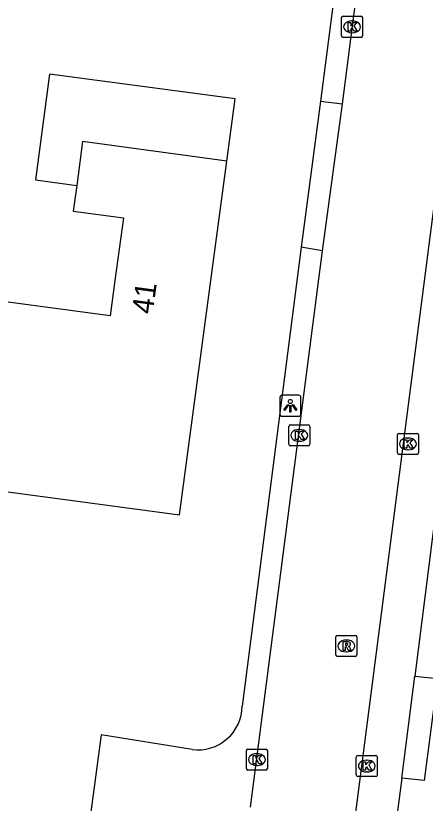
# Model space of a CAD drawing. Extents: x 162186 to 163152, y 385513 to 386513.
# Drawn here: x 162356.56 to 162376.01, y 386225.15 to 386262.59 of the extents above; entities that cross this region are included whole.
import ezdxf

# ---------------------------------------------------------------- set-up
doc = ezdxf.new("R2010")
doc.units = 0
for name, color, linetype in [('IMGEO_Kolk', 7, 'Continuous'), ('IMGEO_Lichtpunt', 7, 'Continuous'), ('IMGEO_Pand', 7, 'Continuous'), ('IMGEO_Pand_nummerreeks', 7, 'Continuous'), ('IMGEO_Rijbaan_lokaal_open', 7, 'Continuous'), ('IMGEO_Rioolput', 7, 'Continuous'), ('IMGEO_Voetpad_open', 7, 'Continuous')]:
    doc.layers.add(name, color=color, linetype=linetype)

msp = doc.modelspace()

# ---------------------------------------------------------------- linework, layer by layer
at = {"layer": 'IMGEO_Kolk'}
for p, q in [((162372.033, 386261.641), (162372.033, 386262.493)), ((162372.108, 386262.567), (162372.96, 386262.567)), ((162372.521, 386262.347), (162372.546, 386262.347)), ((162373.034, 386262.493), (162373.034, 386261.641)), ((162372.544, 386261.787), (162372.519, 386261.787)), ((162372.96, 386261.567), (162372.108, 386261.567)), ((162369.523, 386242.217), (162369.523, 386243.069)), ((162369.598, 386243.143), (162370.45, 386243.143)), ((162370.011, 386242.923), (162370.036, 386242.923)), ((162370.524, 386243.069), (162370.524, 386242.217)), ((162374.689, 386241.811), (162374.689, 386242.663)), ((162374.764, 386242.737), (162375.616, 386242.737)), ((162375.177, 386242.517), (162375.202, 386242.517)), ((162375.69, 386242.663), (162375.69, 386241.811)), ((162370.45, 386242.143), (162369.598, 386242.143)), ((162370.034, 386242.363), (162370.009, 386242.363)), ((162375.616, 386241.737), (162374.764, 386241.737)), ((162375.2, 386241.957), (162375.175, 386241.957)), ((162367.513, 386226.802), (162367.513, 386227.654)), ((162367.588, 386227.728), (162368.44, 386227.728)), ((162368.001, 386227.508), (162368.026, 386227.508)), ((162368.514, 386227.654), (162368.514, 386226.802)), ((162372.733, 386226.495), (162372.733, 386227.347)), ((162372.808, 386227.421), (162373.66, 386227.421)), ((162373.221, 386227.201), (162373.246, 386227.201)), ((162373.734, 386227.347), (162373.734, 386226.495)), ((162368.024, 386226.948), (162367.999, 386226.948)), ((162368.44, 386226.728), (162367.588, 386226.728)), ((162373.66, 386226.421), (162372.808, 386226.421)), ((162373.244, 386226.641), (162373.219, 386226.641))]:
    msp.add_line(p, q, dxfattribs=at)
for points in [[(162372.033, 386261.641), (162372.033, 386262.493)], [(162372.108, 386262.567), (162372.96, 386262.567)], [(162373.034, 386262.493), (162373.034, 386261.641)], [(162372.354, 386262.267), (162372.477, 386262.267), (162372.477, 386262.116), (162372.607, 386262.267), (162372.771, 386262.267), (162372.625, 386262.116), (162372.778, 386261.867), (162372.626, 386261.867), (162372.541, 386262.031), (162372.477, 386261.964), (162372.477, 386261.867), (162372.354, 386261.867), (162372.354, 386262.267)], [(162372.96, 386261.567), (162372.108, 386261.567)], [(162369.523, 386242.217), (162369.523, 386243.069)], [(162369.598, 386243.143), (162370.45, 386243.143)], [(162370.524, 386243.069), (162370.524, 386242.217)], [(162369.844, 386242.843), (162369.967, 386242.843), (162369.967, 386242.692), (162370.097, 386242.843), (162370.261, 386242.843), (162370.115, 386242.692), (162370.268, 386242.443), (162370.116, 386242.443), (162370.031, 386242.607), (162369.967, 386242.54), (162369.967, 386242.443), (162369.844, 386242.443), (162369.844, 386242.843)], [(162374.689, 386241.811), (162374.689, 386242.663)], [(162374.764, 386242.737), (162375.616, 386242.737)], [(162375.69, 386242.663), (162375.69, 386241.811)], [(162370.45, 386242.143), (162369.598, 386242.143)], [(162375.01, 386242.437), (162375.133, 386242.437), (162375.133, 386242.286), (162375.263, 386242.437), (162375.427, 386242.437), (162375.281, 386242.286), (162375.434, 386242.037), (162375.282, 386242.037), (162375.197, 386242.201), (162375.133, 386242.134), (162375.133, 386242.037), (162375.01, 386242.037), (162375.01, 386242.437)], [(162375.616, 386241.737), (162374.764, 386241.737)], [(162367.513, 386226.802), (162367.513, 386227.654)], [(162367.588, 386227.728), (162368.44, 386227.728)], [(162368.514, 386227.654), (162368.514, 386226.802)], [(162367.834, 386227.428), (162367.957, 386227.428), (162367.957, 386227.277), (162368.087, 386227.428), (162368.251, 386227.428), (162368.105, 386227.277), (162368.258, 386227.028), (162368.106, 386227.028), (162368.021, 386227.192), (162367.957, 386227.125), (162367.957, 386227.028), (162367.834, 386227.028), (162367.834, 386227.428)], [(162372.733, 386226.495), (162372.733, 386227.347)], [(162372.808, 386227.421), (162373.66, 386227.421)], [(162373.734, 386227.347), (162373.734, 386226.495)], [(162373.054, 386227.121), (162373.177, 386227.121), (162373.177, 386226.97), (162373.307, 386227.121), (162373.471, 386227.121), (162373.325, 386226.97), (162373.478, 386226.721), (162373.326, 386226.721), (162373.241, 386226.885), (162373.177, 386226.818), (162373.177, 386226.721), (162373.054, 386226.721), (162373.054, 386227.121)], [(162368.44, 386226.728), (162367.588, 386226.728)], [(162373.66, 386226.421), (162372.808, 386226.421)]]:
    msp.add_lwpolyline(points, dxfattribs=at)
for centre, start, end in [((162372.11, 386262.491), 91.552, 178.448), ((162372.11, 386262.491), 91.552, 178.448), ((162372.958, 386262.491), 1.552, 88.448), ((162372.958, 386262.491), 1.552, 88.448), ((162372.11, 386261.643), 181.552, 268.448), ((162372.11, 386261.643), 181.552, 268.448), ((162372.958, 386261.643), 271.552, 358.448), ((162372.958, 386261.643), 271.552, 358.448), ((162369.6, 386243.067), 91.552, 178.448), ((162369.6, 386243.067), 91.552, 178.448), ((162370.448, 386243.067), 1.552, 88.448), ((162370.448, 386243.067), 1.552, 88.448), ((162374.766, 386242.661), 91.552, 178.448), ((162374.766, 386242.661), 91.552, 178.448), ((162375.614, 386242.661), 1.552, 88.448), ((162375.614, 386242.661), 1.552, 88.448), ((162369.6, 386242.219), 181.552, 268.448), ((162369.6, 386242.219), 181.552, 268.448), ((162370.448, 386242.219), 271.552, 358.448), ((162370.448, 386242.219), 271.552, 358.448), ((162374.766, 386241.813), 181.552, 268.448), ((162374.766, 386241.813), 181.552, 268.448), ((162375.614, 386241.813), 271.552, 358.448), ((162375.614, 386241.813), 271.552, 358.448), ((162367.59, 386227.652), 91.552, 178.448), ((162367.59, 386227.652), 91.552, 178.448), ((162368.438, 386227.652), 1.552, 88.448), ((162368.438, 386227.652), 1.552, 88.448), ((162372.81, 386227.345), 91.552, 178.448), ((162372.81, 386227.345), 91.552, 178.448), ((162373.658, 386227.345), 1.552, 88.448), ((162373.658, 386227.345), 1.552, 88.448), ((162367.59, 386226.804), 181.552, 268.448), ((162367.59, 386226.804), 181.552, 268.448), ((162368.438, 386226.804), 271.552, 358.448), ((162368.438, 386226.804), 271.552, 358.448), ((162372.81, 386226.497), 181.552, 268.448), ((162372.81, 386226.497), 181.552, 268.448), ((162373.658, 386226.497), 271.552, 358.448), ((162373.658, 386226.497), 271.552, 358.448)]:
    msp.add_arc(centre, 0.0765, start, end, dxfattribs=at)
for centre, major_axis, ratio, start_param, end_param in [((162372.52, 386262.067), (-0.387, 0.002), 0.722429, 4.712389, 7.853982), ((162372.545, 386262.067), (-0.39, 0.002), 0.717154, 1.570796, 4.712389), ((162370.01, 386242.643), (-0.387, 0.002), 0.722429, 4.712389, 7.853982), ((162370.035, 386242.643), (-0.39, 0.002), 0.717154, 1.570796, 4.712389), ((162375.176, 386242.237), (-0.387, 0.002), 0.722429, 4.712389, 7.853982), ((162375.201, 386242.237), (-0.39, 0.002), 0.717154, 1.570796, 4.712389), ((162368, 386227.228), (-0.387, 0.002), 0.722429, 4.712389, 7.853982), ((162368.025, 386227.228), (-0.39, 0.002), 0.717154, 1.570796, 4.712389), ((162373.22, 386226.921), (-0.387, 0.002), 0.722429, 4.712389, 7.853982), ((162373.245, 386226.921), (-0.39, 0.002), 0.717154, 1.570796, 4.712389)]:
    msp.add_ellipse(centre, major_axis=major_axis, ratio=ratio, start_param=start_param, end_param=end_param, dxfattribs=at)
at = {"layer": 'IMGEO_Lichtpunt'}
for p, q in [((162369.106, 386244.454), (162369.106, 386243.647)), ((162369.106, 386244.454), (162369.106, 386243.647)), ((162370.008, 386244.549), (162369.2, 386244.549)), ((162370.008, 386244.549), (162369.2, 386244.549)), ((162370.102, 386243.647), (162370.102, 386244.454)), ((162370.102, 386243.647), (162370.102, 386244.454)), ((162369.2, 386243.553), (162370.008, 386243.553)), ((162369.2, 386243.553), (162370.008, 386243.553))]:
    msp.add_line(p, q, dxfattribs=at)
for points in [[(162369.48, 386244.118), (162369.519, 386244.09), (162369.331, 386243.828), (162369.293, 386243.855), (162369.48, 386244.118)], [(162369.582, 386244.07), (162369.629, 386244.07), (162369.629, 386243.748), (162369.582, 386243.748), (162369.582, 386244.07)], [(162369.692, 386244.09), (162369.73, 386244.117), (162369.917, 386243.855), (162369.878, 386243.827), (162369.692, 386244.09)]]:
    msp.add_lwpolyline(points, dxfattribs=at)
msp.add_circle((162369.605, 386244.252), 0.0994, dxfattribs=at)
for centre, start, end in [((162369.2, 386244.454), 90, 180), ((162369.2, 386244.454), 90, 180), ((162370.008, 386244.454), 0, 90), ((162370.008, 386244.454), 0, 90), ((162369.2, 386243.647), 180, 270), ((162369.2, 386243.647), 180, 270), ((162370.008, 386243.647), 270, 0), ((162370.008, 386243.647), 270, 360)]:
    msp.add_arc(centre, 0.0946, start, end, dxfattribs=at)
at = {"layer": 'IMGEO_Pand'}
for points in [[(162366.581, 386255.685), (162366.976, 386258.638), (162358.163, 386259.818), (162357.49, 386254.79), (162359.455, 386254.527)], [(162366.581, 386255.685), (162359.736, 386256.608), (162359.455, 386254.527)], [(162359.455, 386254.527), (162359.292, 386253.306), (162361.671, 386252.988), (162361.272, 386250), (162361.049, 386248.327), (162353.693, 386249.312), (162352.506, 386240.451), (162364.33, 386238.868), (162365.82, 386250), (162366.581, 386255.685)]]:
    msp.add_lwpolyline(points, dxfattribs=at)
at = {"layer": 'IMGEO_Rijbaan_lokaal_open'}
for points in [[(162375.38, 386284.163), (162372.063, 386258.412)], [(162372.063, 386258.412), (162371.12, 386251.415)], [(162370.766, 386209.623), (162376.791, 386256.355)], [(162371.12, 386251.415), (162367.693, 386224.969)]]:
    msp.add_lwpolyline(points, dxfattribs=at)
at = {"layer": 'IMGEO_Rioolput'}
for p, q in [((162371.837, 386233.131), (162372.689, 386233.131)), ((162371.762, 386232.205), (162371.762, 386233.057)), ((162372.25, 386232.911), (162372.275, 386232.911)), ((162372.763, 386233.057), (162372.763, 386232.205)), ((162372.689, 386232.131), (162371.837, 386232.131)), ((162372.273, 386232.351), (162372.248, 386232.351))]:
    msp.add_line(p, q, dxfattribs=at)
for points in [[(162371.837, 386233.131), (162372.689, 386233.131)], [(162371.762, 386232.205), (162371.762, 386233.057)], [(162372.351, 386232.829), (162372.099, 386232.831), (162372.099, 386232.431)], [(162372.277, 386232.75), (162372.223, 386232.75), (162372.223, 386232.669)], [(162372.763, 386233.057), (162372.763, 386232.205)], [(162372.099, 386232.431), (162372.223, 386232.431), (162372.223, 386232.593), (162372.234, 386232.593)], [(162372.223, 386232.669), (162372.275, 386232.669)], [(162372.281, 386232.564), (162372.352, 386232.431), (162372.492, 386232.431), (162372.427, 386232.557)], [(162372.689, 386232.131), (162371.837, 386232.131)]]:
    msp.add_lwpolyline(points, dxfattribs=at)
for centre, radius, start, end in [((162371.839, 386233.055), 0.0765, 91.552, 178.448), ((162371.839, 386233.055), 0.0765, 91.552, 178.448), ((162372.687, 386233.055), 0.0765, 1.552, 88.448), ((162372.687, 386233.055), 0.0765, 1.552, 88.448), ((162372.283, 386232.654), 0.0964, 77.0061, 93.1865), ((162372.297, 386232.711), 0.0378, 276.6634, 79.6772), ((162372.35, 386232.719), 0.109, 350.3612, 89.416), ((162372.233, 386232.54), 0.0533, 26.0293, 88.6989), ((162372.259, 386232.858), 0.19, 274.7715, 282.9687), ((162372.348, 386232.719), 0.112, 277.5842, 350.9817), ((162372.332, 386232.504), 0.108, 29.5134, 73.7905), ((162371.839, 386232.207), 0.0765, 181.552, 268.448), ((162371.839, 386232.207), 0.0765, 181.552, 268.448), ((162372.687, 386232.207), 0.0765, 271.552, 358.448), ((162372.687, 386232.207), 0.0765, 271.552, 358.448)]:
    msp.add_arc(centre, radius, start, end, dxfattribs=at)
for centre, major_axis, ratio, start_param, end_param in [((162372.249, 386232.631), (-0.387, 0.002), 0.722429, 4.712389, 7.853982), ((162372.274, 386232.631), (-0.39, 0.002), 0.717154, 1.570796, 4.712389)]:
    msp.add_ellipse(centre, major_axis=major_axis, ratio=ratio, start_param=start_param, end_param=end_param, dxfattribs=at)
at = {"layer": 'IMGEO_Voetpad_open'}
for points in [[(162374.369, 386284.313), (162371.03, 386258.537)], [(162371.03, 386258.537), (162370.111, 386251.594)], [(162371.03, 386258.537), (162372.063, 386258.412)], [(162378.308, 386253.244), (162375.519, 386231.187)], [(162370.111, 386251.594), (162367.319, 386229.773)], [(162371.12, 386251.415), (162370.111, 386251.594)], [(162375.519, 386231.187), (162376.6, 386231.076), (162375.959, 386226.225), (162374.902, 386226.342)], [(162374.902, 386226.342), (162375.519, 386231.187)], [(162364.937, 386227.707), (162360.618, 386228.401), (162356.582, 386198.235), (162355.492, 386198.013)], [(162374.902, 386226.342), (162373.069, 386212.366)]]:
    msp.add_lwpolyline(points, dxfattribs=at)
msp.add_arc((162365.205, 386229.805), 2.115, 262.7287, 359.144, dxfattribs=at)

# ---------------------------------------------------------------- texts
at = {"layer": 'IMGEO_Pand_nummerreeks'}
msp.add_text('41', height=1, rotation=82.3769, dxfattribs=at).set_placement((162363.061, 386248.38))

doc.saveas('drawing.dxf')
